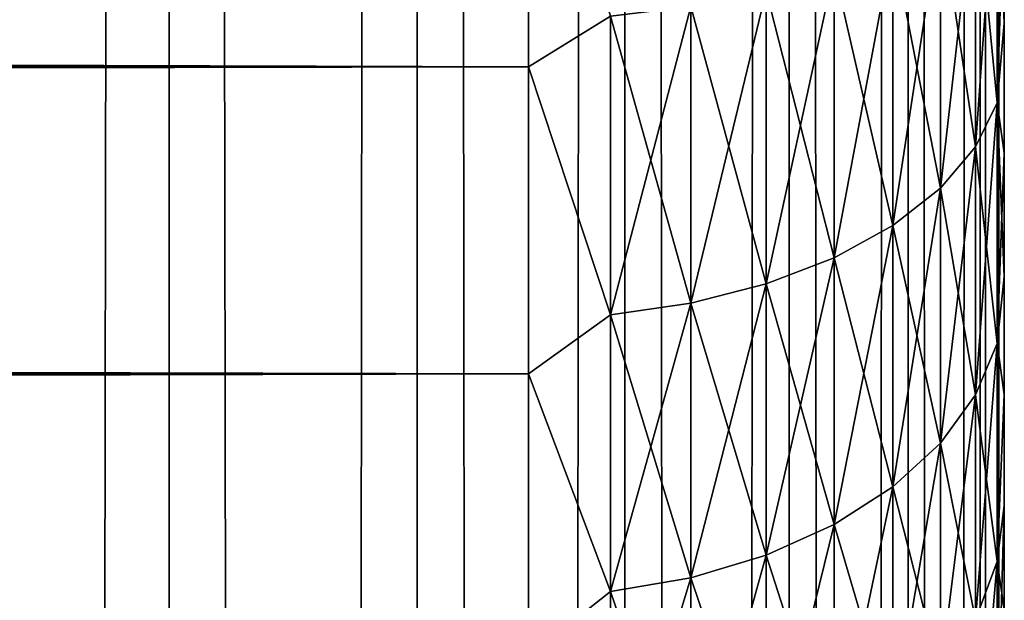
# Model space of a CAD drawing. Extents: x -265 to 265, y 0 to 747.
# Tile 261 of 292: x 260.86 to 265, y 571.95 to 574.39. Entities that reach past the tile are written whole.
import ezdxf

# ---------------------------------------------------------------- set-up
doc = ezdxf.new("R2010")
doc.units = 0
doc.header["$LTSCALE"] = 65.185185
for name, color, linetype in [('12', 7, 'CONTINUOUS'), ('16', 7, 'CONTINUOUS'), ('87', 7, 'CONTINUOUS'), ('88', 7, 'CONTINUOUS'), ('9', 7, 'CONTINUOUS')]:
    doc.layers.add(name, color=color, linetype=linetype)

msp = doc.modelspace()

# ---------------------------------------------------------------- linework, layer by layer
at = {"layer": '12', "color": 7, "linetype": 'CONTINUOUS'}
for points in [[(-263, 574.191, 16.4318), (-263, 575.5674, 15.8123), (263, 574.191, 16.4318), (-263, 574.191, 16.4318)], [(263, 574.191, 16.4318), (-263, 575.5674, 15.8123), (263, 575.5674, 15.8123), (263, 574.191, 16.4318)], [(-263, 575.5674, 39.1877), (-263, 574.191, 38.5682), (263, 575.5674, 39.1877), (-263, 575.5674, 39.1877)], [(263, 575.5674, 39.1877), (-263, 574.191, 38.5682), (263, 574.191, 38.5682), (263, 575.5674, 39.1877)], [(-263, 572.8992, 17.2127), (-263, 574.191, 16.4318), (263, 572.8992, 17.2127), (-263, 572.8992, 17.2127)], [(263, 572.8992, 17.2127), (-263, 574.191, 16.4318), (263, 574.191, 16.4318), (263, 572.8992, 17.2127)], [(-263, 574.191, 38.5682), (-263, 572.8992, 37.7873), (263, 574.191, 38.5682), (-263, 574.191, 38.5682)], [(263, 574.191, 38.5682), (-263, 572.8992, 37.7873), (263, 572.8992, 37.7873), (263, 574.191, 38.5682)], [(-263, 571.711, 18.1436), (-263, 572.8992, 17.2127), (263, 571.711, 18.1436), (-263, 571.711, 18.1436)], [(263, 571.711, 18.1436), (-263, 572.8992, 17.2127), (263, 572.8992, 17.2127), (263, 571.711, 18.1436)], [(-263, 572.8992, 37.7873), (-263, 571.711, 36.8564), (263, 572.8992, 37.7873), (-263, 572.8992, 37.7873)], [(263, 572.8992, 37.7873), (-263, 571.711, 36.8564), (263, 571.711, 36.8564), (263, 572.8992, 37.7873)]]:
    msp.add_3dface(points, dxfattribs=at)
at = {"layer": '16', "color": 7, "linetype": 'CONTINUOUS'}
for points in [[(263, 575.5674, 39.1877), (263, 574.191, 38.5682), (263.3449, 574.4035, 38.6436), (263, 575.5674, 39.1877)], [(263, 574.191, 16.4318), (263, 575.5674, 15.8123), (263.3449, 574.4035, 16.3564), (263, 574.191, 16.4318)], [(264.9696, 575.1317, 17.8065), (264.9696, 574.0393, 18.4372), (264.8793, 574.9805, 17.5053), (264.9696, 575.1317, 17.8065)], [(264.9696, 574.0393, 36.5628), (264.9696, 575.1317, 37.1935), (264.8793, 573.8541, 36.8444), (264.9696, 574.0393, 36.5628)], [(264.8793, 573.8541, 36.8444), (264.9696, 575.1317, 37.1935), (264.8793, 574.9805, 37.4947), (264.8793, 573.8541, 36.8444)], [(265, 574.9416, 18.2988), (265, 574.3739, 18.6345), (264.9696, 575.1317, 17.8065), (265, 574.9416, 18.2988)], [(264.9696, 575.1317, 17.8065), (265, 574.3739, 18.6345), (264.9696, 574.0393, 18.4372), (264.9696, 575.1317, 17.8065)], [(264.9696, 574.0393, 36.5628), (265, 574.9416, 36.7012), (264.9696, 575.1317, 37.1935), (264.9696, 574.0393, 36.5628)], [(264.8793, 574.9805, 17.5053), (264.8793, 573.8541, 18.1556), (264.7317, 574.8385, 17.2227), (264.8793, 574.9805, 17.5053)], [(264.8793, 573.8541, 36.8444), (264.8793, 574.9805, 37.4947), (264.7317, 573.6803, 37.1086), (264.8793, 573.8541, 36.8444)], [(264.7317, 573.6803, 37.1086), (264.8793, 574.9805, 37.4947), (264.7317, 574.8385, 37.7773), (264.7317, 573.6803, 37.1086)], [(264.8793, 574.9805, 17.5053), (264.9696, 574.0393, 18.4372), (264.8793, 573.8541, 18.1556), (264.8793, 574.9805, 17.5053)], [(265, 574.3739, 36.3655), (265, 574.9416, 36.7012), (264.9696, 574.0393, 36.5628), (265, 574.3739, 36.3655)], [(264.7317, 574.8385, 17.2227), (264.7317, 573.6803, 17.8914), (264.5314, 574.7103, 16.9673), (264.7317, 574.8385, 17.2227)], [(264.7317, 573.6803, 37.1086), (264.7317, 574.8385, 37.7773), (264.5314, 573.5233, 37.3474), (264.7317, 573.6803, 37.1086)], [(264.5314, 573.5233, 37.3474), (264.7317, 574.8385, 37.7773), (264.5314, 574.7103, 38.0327), (264.5314, 573.5233, 37.3474)], [(264.7317, 574.8385, 17.2227), (264.8793, 573.8541, 18.1556), (264.7317, 573.6803, 17.8914), (264.7317, 574.8385, 17.2227)], [(264.5314, 574.7103, 16.9673), (264.5314, 573.5233, 17.6526), (264.2845, 574.5996, 16.7469), (264.5314, 574.7103, 16.9673)], [(264.5314, 573.5233, 37.3474), (264.5314, 574.7103, 38.0327), (264.2845, 573.3878, 37.5534), (264.5314, 573.5233, 37.3474)], [(264.2845, 573.3878, 37.5534), (264.5314, 574.7103, 38.0327), (264.2845, 574.5996, 38.2531), (264.2845, 573.3878, 37.5534)], [(264.5314, 574.7103, 16.9673), (264.7317, 573.6803, 17.8914), (264.5314, 573.5233, 17.6526), (264.5314, 574.7103, 16.9673)], [(264.2845, 574.5996, 16.7469), (264.2845, 573.3878, 17.4466), (263.9985, 574.5099, 16.5683), (264.2845, 574.5996, 16.7469)], [(264.2845, 573.3878, 37.5534), (264.2845, 574.5996, 38.2531), (263.9985, 573.2779, 37.7205), (264.2845, 573.3878, 37.5534)], [(263.9985, 573.2779, 37.7205), (264.2845, 574.5996, 38.2531), (263.9985, 574.5099, 38.4317), (263.9985, 573.2779, 37.7205)], [(264.2845, 574.5996, 16.7469), (264.5314, 573.5233, 17.6526), (264.2845, 573.3878, 17.4466), (264.2845, 574.5996, 16.7469)], [(263.9985, 574.5099, 16.5683), (263.9985, 573.2779, 17.2795), (263.6821, 574.4438, 16.4367), (263.9985, 574.5099, 16.5683)], [(263.9985, 573.2779, 37.7205), (263.9985, 574.5099, 38.4317), (263.6821, 573.197, 37.8434), (263.9985, 573.2779, 37.7205)], [(263.6821, 573.197, 37.8434), (263.9985, 574.5099, 38.4317), (263.6821, 574.4438, 38.5633), (263.6821, 573.197, 37.8434)], [(263.9985, 574.5099, 16.5683), (264.2845, 573.3878, 17.4466), (263.9985, 573.2779, 17.2795), (263.9985, 574.5099, 16.5683)], [(263.6821, 574.4438, 16.4367), (263.6821, 573.197, 17.1566), (263.3449, 574.4035, 16.3564), (263.6821, 574.4438, 16.4367)], [(263.6821, 573.197, 37.8434), (263.6821, 574.4438, 38.5633), (263.3449, 573.1476, 37.9186), (263.6821, 573.197, 37.8434)], [(263.3449, 573.1476, 37.9186), (263.6821, 574.4438, 38.5633), (263.3449, 574.4035, 38.6436), (263.3449, 573.1476, 37.9186)], [(263.6821, 574.4438, 16.4367), (263.9985, 573.2779, 17.2795), (263.6821, 573.197, 17.1566), (263.6821, 574.4438, 16.4367)], [(263, 574.191, 38.5682), (263.3449, 573.1476, 37.9186), (263.3449, 574.4035, 38.6436), (263, 574.191, 38.5682)], [(263, 574.191, 16.4318), (263.3449, 574.4035, 16.3564), (263.3449, 573.1476, 17.0814), (263, 574.191, 16.4318)], [(263.3449, 574.4035, 16.3564), (263.6821, 573.197, 17.1566), (263.3449, 573.1476, 17.0814), (263.3449, 574.4035, 16.3564)], [(265, 574.3739, 18.6345), (265, 573.8283, 19.0053), (264.9696, 574.0393, 18.4372), (265, 574.3739, 18.6345)], [(265, 573.8283, 35.9947), (265, 574.3739, 36.3655), (264.9696, 574.0393, 36.5628), (265, 573.8283, 35.9947)], [(263, 574.191, 38.5682), (263, 572.8992, 37.7873), (263.3449, 573.1476, 37.9186), (263, 574.191, 38.5682)], [(263, 572.8992, 17.2127), (263, 574.191, 16.4318), (263.3449, 573.1476, 17.0814), (263, 572.8992, 17.2127)], [(264.9696, 574.0393, 18.4372), (264.9696, 573.0275, 19.1905), (264.8793, 573.8541, 18.1556), (264.9696, 574.0393, 18.4372)], [(264.9696, 573.0275, 35.8095), (264.9696, 574.0393, 36.5628), (264.8793, 572.8108, 36.0677), (264.9696, 573.0275, 35.8095)], [(264.8793, 572.8108, 36.0677), (264.9696, 574.0393, 36.5628), (264.8793, 573.8541, 36.8444), (264.8793, 572.8108, 36.0677)], [(265, 573.8283, 19.0053), (265, 573.3071, 19.4096), (264.9696, 574.0393, 18.4372), (265, 573.8283, 19.0053)], [(264.9696, 574.0393, 18.4372), (265, 573.3071, 19.4096), (264.9696, 573.0275, 19.1905), (264.9696, 574.0393, 18.4372)], [(264.9696, 573.0275, 35.8095), (265, 573.8283, 35.9947), (264.9696, 574.0393, 36.5628), (264.9696, 573.0275, 35.8095)], [(264.8793, 573.8541, 18.1556), (264.8793, 572.8108, 18.9323), (264.7317, 573.6803, 17.8914), (264.8793, 573.8541, 18.1556)], [(264.8793, 572.8108, 36.0677), (264.8793, 573.8541, 36.8444), (264.7317, 572.6076, 36.31), (264.8793, 572.8108, 36.0677)], [(264.7317, 572.6076, 36.31), (264.8793, 573.8541, 36.8444), (264.7317, 573.6803, 37.1086), (264.7317, 572.6076, 36.31)], [(264.8793, 573.8541, 18.1556), (264.9696, 573.0275, 19.1905), (264.8793, 572.8108, 18.9323), (264.8793, 573.8541, 18.1556)], [(265, 573.3071, 35.5904), (265, 573.8283, 35.9947), (264.9696, 573.0275, 35.8095), (265, 573.3071, 35.5904)], [(264.7317, 573.6803, 17.8914), (264.7317, 572.6076, 18.69), (264.5314, 573.5233, 17.6526), (264.7317, 573.6803, 17.8914)], [(264.7317, 572.6076, 36.31), (264.7317, 573.6803, 37.1086), (264.5314, 572.4239, 36.5289), (264.7317, 572.6076, 36.31)], [(264.5314, 572.4239, 36.5289), (264.7317, 573.6803, 37.1086), (264.5314, 573.5233, 37.3474), (264.5314, 572.4239, 36.5289)], [(264.7317, 573.6803, 17.8914), (264.8793, 572.8108, 18.9323), (264.7317, 572.6076, 18.69), (264.7317, 573.6803, 17.8914)], [(264.5314, 573.5233, 17.6526), (264.5314, 572.4239, 18.4711), (264.2845, 573.3878, 17.4466), (264.5314, 573.5233, 17.6526)], [(264.5314, 572.4239, 36.5289), (264.5314, 573.5233, 37.3474), (264.2845, 572.2653, 36.7178), (264.5314, 572.4239, 36.5289)], [(264.2845, 572.2653, 36.7178), (264.5314, 573.5233, 37.3474), (264.2845, 573.3878, 37.5534), (264.2845, 572.2653, 36.7178)], [(264.5314, 573.5233, 17.6526), (264.7317, 572.6076, 18.69), (264.5314, 572.4239, 18.4711), (264.5314, 573.5233, 17.6526)], [(264.2845, 573.3878, 17.4466), (264.2845, 572.2653, 18.2822), (263.9985, 573.2779, 17.2795), (264.2845, 573.3878, 17.4466)], [(264.2845, 572.2653, 36.7178), (264.2845, 573.3878, 37.5534), (263.9985, 572.1368, 36.871), (264.2845, 572.2653, 36.7178)], [(263.9985, 572.1368, 36.871), (264.2845, 573.3878, 37.5534), (263.9985, 573.2779, 37.7205), (263.9985, 572.1368, 36.871)], [(264.2845, 573.3878, 17.4466), (264.5314, 572.4239, 18.4711), (264.2845, 572.2653, 18.2822), (264.2845, 573.3878, 17.4466)], [(265, 573.3071, 19.4096), (265, 572.8123, 19.8458), (264.9696, 573.0275, 19.1905), (265, 573.3071, 19.4096)], [(265, 572.8123, 35.1542), (265, 573.3071, 35.5904), (264.9696, 573.0275, 35.8095), (265, 572.8123, 35.1542)], [(263.9985, 573.2779, 17.2795), (263.9985, 572.1368, 18.129), (263.6821, 573.197, 17.1566), (263.9985, 573.2779, 17.2795)], [(263.9985, 572.1368, 36.871), (263.9985, 573.2779, 37.7205), (263.6821, 572.0422, 36.9837), (263.9985, 572.1368, 36.871)], [(263.6821, 572.0422, 36.9837), (263.9985, 573.2779, 37.7205), (263.6821, 573.197, 37.8434), (263.6821, 572.0422, 36.9837)], [(263.9985, 573.2779, 17.2795), (264.2845, 572.2653, 18.2822), (263.9985, 572.1368, 18.129), (263.9985, 573.2779, 17.2795)], [(263.6821, 573.197, 17.1566), (263.6821, 572.0422, 18.0163), (263.3449, 573.1476, 17.0814), (263.6821, 573.197, 17.1566)], [(263.6821, 572.0422, 36.9837), (263.6821, 573.197, 37.8434), (263.3449, 571.9844, 37.0526), (263.6821, 572.0422, 36.9837)], [(263.3449, 571.9844, 37.0526), (263.6821, 573.197, 37.8434), (263.3449, 573.1476, 37.9186), (263.3449, 571.9844, 37.0526)], [(263.6821, 573.197, 17.1566), (263.9985, 572.1368, 18.129), (263.6821, 572.0422, 18.0163), (263.6821, 573.197, 17.1566)], [(263, 572.8992, 37.7873), (263.3449, 571.9844, 37.0526), (263.3449, 573.1476, 37.9186), (263, 572.8992, 37.7873)], [(263, 572.8992, 17.2127), (263.3449, 573.1476, 17.0814), (263.3449, 571.9844, 17.9474), (263, 572.8992, 17.2127)], [(263.3449, 573.1476, 17.0814), (263.6821, 572.0422, 18.0163), (263.3449, 571.9844, 17.9474), (263.3449, 573.1476, 17.0814)], [(264.9696, 573.0275, 19.1905), (264.9696, 572.11, 20.0561), (264.8793, 572.8108, 18.9323), (264.9696, 573.0275, 19.1905)], [(264.9696, 572.11, 34.9439), (264.9696, 573.0275, 35.8095), (264.8793, 571.8648, 35.1752), (264.9696, 572.11, 34.9439)], [(264.8793, 571.8648, 35.1752), (264.9696, 573.0275, 35.8095), (264.8793, 572.8108, 36.0677), (264.8793, 571.8648, 35.1752)], [(264.9696, 573.0275, 19.1905), (265, 572.8123, 19.8458), (264.9696, 572.11, 20.0561), (264.9696, 573.0275, 19.1905)], [(264.9696, 572.11, 34.9439), (265, 572.8123, 35.1542), (264.9696, 573.0275, 35.8095), (264.9696, 572.11, 34.9439)], [(263, 572.8992, 37.7873), (263, 571.711, 36.8564), (263.3449, 571.9844, 37.0526), (263, 572.8992, 37.7873)], [(263, 571.711, 18.1436), (263, 572.8992, 17.2127), (263.3449, 571.9844, 17.9474), (263, 571.711, 18.1436)], [(264.8793, 572.8108, 18.9323), (264.8793, 571.8648, 19.8248), (264.7317, 572.6076, 18.69), (264.8793, 572.8108, 18.9323)], [(264.8793, 571.8648, 35.1752), (264.8793, 572.8108, 36.0677), (264.7317, 571.6348, 35.3922), (264.8793, 571.8648, 35.1752)], [(264.7317, 571.6348, 35.3922), (264.8793, 572.8108, 36.0677), (264.7317, 572.6076, 36.31), (264.7317, 571.6348, 35.3922)], [(264.8793, 572.8108, 18.9323), (264.9696, 572.11, 20.0561), (264.8793, 571.8648, 19.8248), (264.8793, 572.8108, 18.9323)], [(265, 572.8123, 19.8458), (265, 572.3459, 20.3122), (264.9696, 572.11, 20.0561), (265, 572.8123, 19.8458)], [(265, 572.3459, 34.6878), (265, 572.8123, 35.1542), (264.9696, 572.11, 34.9439), (265, 572.3459, 34.6878)], [(264.7317, 572.6076, 18.69), (264.7317, 571.6348, 19.6078), (264.5314, 572.4239, 18.4711), (264.7317, 572.6076, 18.69)], [(264.7317, 571.6348, 35.3922), (264.7317, 572.6076, 36.31), (264.5314, 571.4269, 35.5883), (264.7317, 571.6348, 35.3922)], [(264.5314, 571.4269, 35.5883), (264.7317, 572.6076, 36.31), (264.5314, 572.4239, 36.5289), (264.5314, 571.4269, 35.5883)], [(264.7317, 572.6076, 18.69), (264.8793, 571.8648, 19.8248), (264.7317, 571.6348, 19.6078), (264.7317, 572.6076, 18.69)], [(264.5314, 572.4239, 18.4711), (264.5314, 571.4269, 19.4117), (264.2845, 572.2653, 18.2822), (264.5314, 572.4239, 18.4711)], [(264.5314, 571.4269, 35.5883), (264.5314, 572.4239, 36.5289), (264.2845, 571.2475, 35.7575), (264.5314, 571.4269, 35.5883)], [(264.2845, 571.2475, 35.7575), (264.5314, 572.4239, 36.5289), (264.2845, 572.2653, 36.7178), (264.2845, 571.2475, 35.7575)], [(264.5314, 572.4239, 18.4711), (264.7317, 571.6348, 19.6078), (264.5314, 571.4269, 19.4117), (264.5314, 572.4239, 18.4711)], [(265, 572.3459, 20.3122), (265, 571.9096, 20.807), (264.9696, 572.11, 20.0561), (265, 572.3459, 20.3122)], [(265, 571.9096, 34.193), (265, 572.3459, 34.6878), (264.9696, 571.2991, 33.9776), (265, 571.9096, 34.193)], [(264.9696, 571.2991, 33.9776), (265, 572.3459, 34.6878), (264.9696, 572.11, 34.9439), (264.9696, 571.2991, 33.9776)], [(264.2845, 572.2653, 18.2822), (264.2845, 571.2475, 19.2425), (263.9985, 572.1368, 18.129), (264.2845, 572.2653, 18.2822)], [(264.2845, 571.2475, 35.7575), (264.2845, 572.2653, 36.7178), (263.9985, 571.1021, 35.8947), (264.2845, 571.2475, 35.7575)], [(263.9985, 571.1021, 35.8947), (264.2845, 572.2653, 36.7178), (263.9985, 572.1368, 36.871), (263.9985, 571.1021, 35.8947)], [(264.2845, 572.2653, 18.2822), (264.5314, 571.4269, 19.4117), (264.2845, 571.2475, 19.2425), (264.2845, 572.2653, 18.2822)], [(263.9985, 572.1368, 18.129), (263.9985, 571.1021, 19.1053), (263.6821, 572.0422, 18.0163), (263.9985, 572.1368, 18.129)], [(263.9985, 571.1021, 35.8947), (263.9985, 572.1368, 36.871), (263.6821, 570.995, 35.9957), (263.9985, 571.1021, 35.8947)], [(263.6821, 570.995, 35.9957), (263.9985, 572.1368, 36.871), (263.6821, 572.0422, 36.9837), (263.6821, 570.995, 35.9957)], [(263.9985, 572.1368, 18.129), (264.2845, 571.2475, 19.2425), (263.9985, 571.1021, 19.1053), (263.9985, 572.1368, 18.129)], [(264.9696, 572.11, 20.0561), (264.9696, 571.2991, 21.0224), (264.8793, 571.8648, 19.8248), (264.9696, 572.11, 20.0561)], [(264.9696, 571.2991, 33.9776), (264.9696, 572.11, 34.9439), (264.8793, 571.0288, 34.1788), (264.9696, 571.2991, 33.9776)], [(264.8793, 571.0288, 34.1788), (264.9696, 572.11, 34.9439), (264.8793, 571.8648, 35.1752), (264.8793, 571.0288, 34.1788)], [(264.9696, 572.11, 20.0561), (265, 571.9096, 20.807), (264.9696, 571.2991, 21.0224), (264.9696, 572.11, 20.0561)], [(263.6821, 572.0422, 18.0163), (263.6821, 570.995, 19.0043), (263.3449, 571.9844, 17.9474), (263.6821, 572.0422, 18.0163)], [(263.6821, 570.995, 35.9957), (263.6821, 572.0422, 36.9837), (263.3449, 570.9296, 36.0575), (263.6821, 570.995, 35.9957)], [(263.3449, 570.9296, 36.0575), (263.6821, 572.0422, 36.9837), (263.3449, 571.9844, 37.0526), (263.3449, 570.9296, 36.0575)], [(263.6821, 572.0422, 18.0163), (263.9985, 571.1021, 19.1053), (263.6821, 570.995, 19.0043), (263.6821, 572.0422, 18.0163)], [(263, 571.711, 36.8564), (263.3449, 570.9296, 36.0575), (263.3449, 571.9844, 37.0526), (263, 571.711, 36.8564)], [(263, 571.711, 18.1436), (263.3449, 571.9844, 17.9474), (263.3449, 570.9296, 18.9425), (263, 571.711, 18.1436)], [(263.3449, 571.9844, 17.9474), (263.6821, 570.995, 19.0043), (263.3449, 570.9296, 18.9425), (263.3449, 571.9844, 17.9474)]]:
    msp.add_3dface(points, dxfattribs=at)
at = {"layer": '87', "color": 7, "linetype": 'CONTINUOUS'}
for points in [[(260.2936, 1, 10.9106), (261.4907, 1, 9.6418), (260.2936, 739, 10.9106), (260.2936, 1, 10.9106)], [(260.2936, 739, 10.9106), (261.4907, 1, 9.6418), (261.4907, 739, 9.6418), (260.2936, 739, 10.9106)], [(261.4907, 1, 9.6418), (262.5323, 1, 8.2426), (261.4907, 739, 9.6418), (261.4907, 1, 9.6418)], [(261.4907, 739, 9.6418), (262.5323, 1, 8.2426), (262.5323, 739, 8.2426), (261.4907, 739, 9.6418)], [(262.5323, 1, 8.2426), (263.4045, 1, 6.732), (262.5323, 739, 8.2426), (262.5323, 1, 8.2426)], [(262.5323, 739, 8.2426), (263.4045, 1, 6.732), (263.4045, 739, 6.732), (262.5323, 739, 8.2426)], [(263.4045, 1, 6.732), (264.0954, 1, 5.1303), (263.4045, 739, 6.732), (263.4045, 1, 6.732)], [(263.4045, 739, 6.732), (264.0954, 1, 5.1303), (264.0954, 739, 5.1303), (263.4045, 739, 6.732)], [(264.0954, 1, 5.1303), (264.5957, 1, 3.4592), (264.0954, 739, 5.1303), (264.0954, 1, 5.1303)], [(264.0954, 739, 5.1303), (264.5957, 1, 3.4592), (264.5957, 739, 3.4592), (264.0954, 739, 5.1303)], [(264.5957, 1, 3.4592), (264.8986, 1, 1.7414), (264.5957, 739, 3.4592), (264.5957, 1, 3.4592)], [(264.5957, 739, 3.4592), (264.8986, 1, 1.7414), (264.8986, 739, 1.7414), (264.5957, 739, 3.4592)], [(264.8986, 1, 1.7414), (265, 1), (264.8986, 739, 1.7414), (264.8986, 1, 1.7414)], [(264.8986, 739, 1.7414), (265, 1), (265, 739), (264.8986, 739, 1.7414)]]:
    msp.add_3dface(points, dxfattribs=at)
at = {"layer": '88', "color": 7, "linetype": 'CONTINUOUS'}
for points in [[(261.4907, 1, -9.6418), (260.2936, 1, -10.9106), (261.4907, 739, -9.6418), (261.4907, 1, -9.6418)], [(261.4907, 739, -9.6418), (260.2936, 1, -10.9106), (260.2936, 739, -10.9106), (261.4907, 739, -9.6418)], [(262.5323, 1, -8.2426), (261.4907, 1, -9.6418), (262.5323, 739, -8.2426), (262.5323, 1, -8.2426)], [(262.5323, 739, -8.2426), (261.4907, 1, -9.6418), (261.4907, 739, -9.6418), (262.5323, 739, -8.2426)], [(263.4045, 1, -6.732), (262.5323, 1, -8.2426), (263.4045, 739, -6.732), (263.4045, 1, -6.732)], [(263.4045, 739, -6.732), (262.5323, 1, -8.2426), (262.5323, 739, -8.2426), (263.4045, 739, -6.732)], [(264.0954, 1, -5.1303), (263.4045, 1, -6.732), (264.0954, 739, -5.1303), (264.0954, 1, -5.1303)], [(264.0954, 739, -5.1303), (263.4045, 1, -6.732), (263.4045, 739, -6.732), (264.0954, 739, -5.1303)], [(264.5957, 1, -3.4592), (264.0954, 1, -5.1303), (264.5957, 739, -3.4592), (264.5957, 1, -3.4592)], [(264.5957, 739, -3.4592), (264.0954, 1, -5.1303), (264.0954, 739, -5.1303), (264.5957, 739, -3.4592)], [(264.8986, 1, -1.7414), (264.5957, 1, -3.4592), (264.8986, 739, -1.7414), (264.8986, 1, -1.7414)], [(264.8986, 739, -1.7414), (264.5957, 1, -3.4592), (264.5957, 739, -3.4592), (264.8986, 739, -1.7414)], [(265, 739), (265, 1), (264.8986, 1, -1.7414), (265, 739)], [(265, 739), (264.8986, 1, -1.7414), (264.8986, 739, -1.7414), (265, 739)]]:
    msp.add_3dface(points, dxfattribs=at)
at = {"layer": '9', "color": 7, "linetype": 'CONTINUOUS'}
for points in [[(265, 574.3739, 18.6345), (265, 574.9416, 18.2988), (265, 574.3739, 36.3655), (265, 574.3739, 18.6345)], [(265, 574.3739, 36.3655), (265, 574.9416, 18.2988), (265, 574.9416, 36.7012), (265, 574.3739, 36.3655)], [(265, 573.8283, 19.0053), (265, 574.3739, 18.6345), (265, 573.8283, 35.9947), (265, 573.8283, 19.0053)], [(265, 573.8283, 35.9947), (265, 574.3739, 18.6345), (265, 574.3739, 36.3655), (265, 573.8283, 35.9947)], [(265, 573.3071, 19.4096), (265, 573.8283, 19.0053), (265, 573.3071, 35.5904), (265, 573.3071, 19.4096)], [(265, 573.3071, 35.5904), (265, 573.8283, 19.0053), (265, 573.8283, 35.9947), (265, 573.3071, 35.5904)], [(265, 572.8123, 19.8458), (265, 573.3071, 19.4096), (265, 572.8123, 35.1542), (265, 572.8123, 19.8458)], [(265, 572.8123, 35.1542), (265, 573.3071, 19.4096), (265, 573.3071, 35.5904), (265, 572.8123, 35.1542)], [(265, 572.3459, 20.3122), (265, 572.8123, 19.8458), (265, 572.3459, 34.6878), (265, 572.3459, 20.3122)], [(265, 572.3459, 34.6878), (265, 572.8123, 19.8458), (265, 572.8123, 35.1542), (265, 572.3459, 34.6878)], [(265, 571.9096, 20.807), (265, 572.3459, 20.3122), (265, 571.9096, 34.193), (265, 571.9096, 20.807)], [(265, 571.9096, 34.193), (265, 572.3459, 20.3122), (265, 572.3459, 34.6878), (265, 571.9096, 34.193)]]:
    msp.add_3dface(points, dxfattribs=at)

doc.saveas('drawing.dxf')
